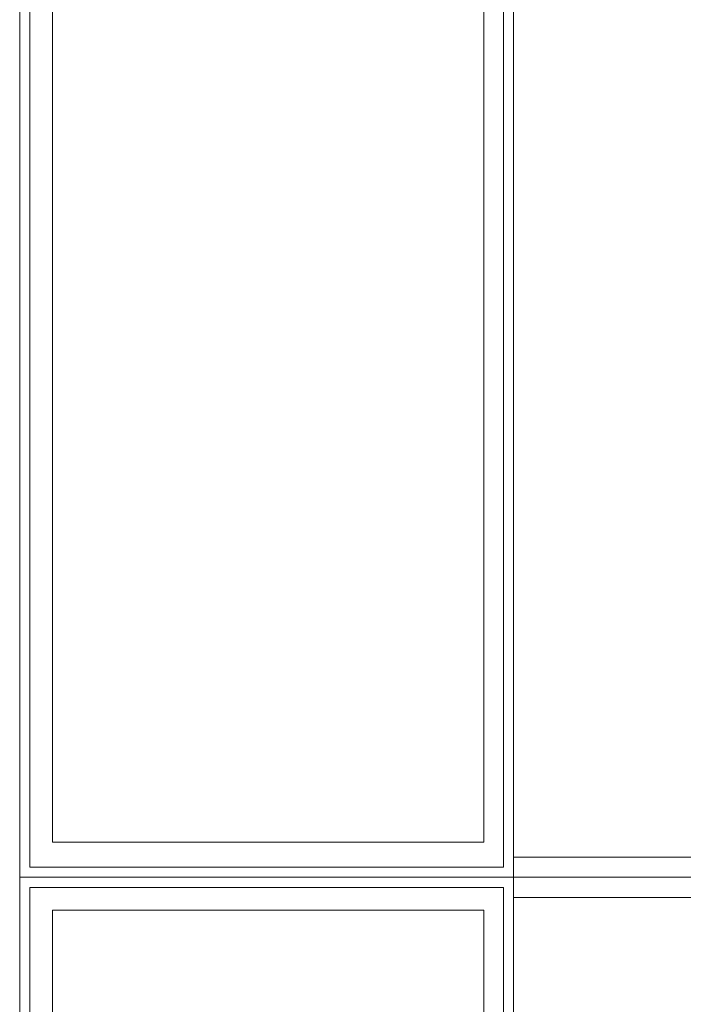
# Model space of a CAD drawing. Header units: millimetres. Extents: x -59761 to 112741, y -57975 to 46221.
# Tile 368 of 421: x 76296 to 76955, y -15400 to -14423. Entities that reach past the tile are written whole.
import ezdxf

# ---------------------------------------------------------------- set-up
doc = ezdxf.new("R2010")
doc.units = ezdxf.units.MM
doc.linetypes.add('Wipeout_Contour', pattern=[1000, 0, -1000])
doc.layers.add('Интерьер - конструкции мебели', color=7, linetype='Continuous')

msp = doc.modelspace()

# ---------------------------------------------------------------- linework, layer by layer
at = {"layer": 'Интерьер - конструкции мебели', "color": 7, "linetype": 'Continuous', "lineweight": 5}
for points in [[(76328.52, -14152.49), (76756.91, -14152.49), (76756.91, -15239.47), (76328.52, -15239.47)], [(76328.52, -15306.96), (76756.91, -15306.96), (76756.91, -16393.96), (76328.52, -16393.96)]]:
    msp.add_lwpolyline(points, close=True, dxfattribs=at)

# ---------------------------------------------------------------- wipeouts: each hides what was drawn before it
at = {"color": 254, "linetype": 'Wipeout_Contour', "lineweight": 0, "ltscale": 7655667.408023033}
msp.add_wipeout([(76305.95, -15284.35), (76295.95, -15274.35), (76295.95, -15284.35)], dxfattribs=at).dxf.layer = 'Интерьер - конструкции мебели'
at = {"color": 254, "linetype": 'Wipeout_Contour', "lineweight": 0, "ltscale": 7657107.161839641}
msp.add_wipeout([(76776.26, -15284.35), (76786.26, -15284.35), (76786.26, -15274.35)], dxfattribs=at).dxf.layer = 'Интерьер - конструкции мебели'

# ---------------------------------------------------------------- next in the draw order: wipeouts: each hides what was drawn before it
at = {"color": 254, "linetype": 'Wipeout_Contour', "lineweight": 0, "ltscale": 7657096.924478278}
msp.add_wipeout([(76776.26, -15284.35), (76786.26, -15274.35), (76776.26, -15274.35)], dxfattribs=at).dxf.layer = 'Интерьер - конструкции мебели'

# ---------------------------------------------------------------- next in the draw order: linework, layer by layer
at = {"layer": 'Интерьер - конструкции мебели', "color": 7, "linetype": 'Continuous', "lineweight": 15, "flags": 128}
msp.add_lwpolyline([(76786.26, -15274.35), (76786.26, -15284.35)], dxfattribs=at)

# ---------------------------------------------------------------- next in the draw order: wipeouts: each hides what was drawn before it
at = {"color": 254, "linetype": 'Wipeout_Contour', "lineweight": 0, "ltscale": 10208515.51282905}
msp.add_wipeout([(76305.95, -15284.35), (76776.26, -15284.35), (76776.26, -15274.35), (76305.95, -15274.35)], dxfattribs=at).dxf.layer = 'Интерьер - конструкции мебели'

# ---------------------------------------------------------------- next in the draw order: wipeouts: each hides what was drawn before it
at = {"color": 254, "linetype": 'Wipeout_Contour', "lineweight": 0, "ltscale": 7655675.044156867}
msp.add_wipeout([(76305.95, -15274.35), (76295.95, -15274.35), (76305.95, -15284.35)], dxfattribs=at).dxf.layer = 'Интерьер - конструкции мебели'

# ---------------------------------------------------------------- next in the draw order: linework, layer by layer
at = {"layer": 'Интерьер - конструкции мебели', "color": 7, "linetype": 'Continuous', "lineweight": 15, "flags": 128}
for points in [[(76295.95, -15274.35), (76295.95, -15284.35)], [(76776.26, -15274.35), (76305.95, -15274.35)], [(76305.95, -15284.35), (76776.26, -15284.35)]]:
    msp.add_lwpolyline(points, dxfattribs=at)

# ---------------------------------------------------------------- next in the draw order: wipeouts: each hides what was drawn before it
at = {"color": 254, "linetype": 'Wipeout_Contour', "lineweight": 0, "ltscale": 10209196.92497711}
msp.add_wipeout([(76776.26, -14129.88), (76776.26, -15274.35), (76786.26, -15274.35), (76786.26, -14129.88)], dxfattribs=at).dxf.layer = 'Интерьер - конструкции мебели'
at = {"color": 254, "linetype": 'Wipeout_Contour', "lineweight": 0, "ltscale": 10207832.79896457}
msp.add_wipeout([(76305.95, -16418.83), (76305.95, -15284.35), (76295.95, -15284.35), (76295.95, -16418.83)], dxfattribs=at).dxf.layer = 'Интерьер - конструкции мебели'
at = {"color": 254, "linetype": 'Wipeout_Contour', "lineweight": 0, "ltscale": 10209740.50438608}
msp.add_wipeout([(76776.26, -15284.35), (76776.26, -16418.83), (76786.26, -16418.83), (76786.26, -15284.35)], dxfattribs=at).dxf.layer = 'Интерьер - конструкции мебели'

# ---------------------------------------------------------------- next in the draw order: linework, layer by layer
at = {"layer": 'Интерьер - конструкции мебели', "color": 7, "linetype": 'Continuous', "lineweight": 15, "flags": 128}
for points in [[(76776.26, -14129.88), (76776.26, -15264.35)], [(76786.26, -15274.35), (76786.26, -14129.88)], [(76295.95, -15284.35), (76295.95, -16418.83)], [(76305.95, -16418.83), (76305.95, -15284.35)], [(76776.26, -15284.35), (76776.26, -16418.83)], [(76786.26, -16428.83), (76786.26, -15284.35)]]:
    msp.add_lwpolyline(points, dxfattribs=at)
for points in [[(76786.26, -14139.89), (76786.26, -15254.35), (77286.26, -15254.35), (77286.26, -14139.89)], [(76786.26, -15294.35), (76786.26, -16408.82), (77286.26, -16408.82), (77286.26, -15294.35)]]:
    msp.add_lwpolyline(points, close=True, dxfattribs=at)

# ---------------------------------------------------------------- next in the draw order: wipeouts: each hides what was drawn before it
at = {"color": 254, "linetype": 'Wipeout_Contour', "lineweight": 0, "ltscale": 10208510.78349831}
msp.add_wipeout([(76786.26, -15264.35), (76295.95, -15264.35), (76295.95, -15274.35), (76786.26, -15274.35)], dxfattribs=at).dxf.layer = 'Интерьер - конструкции мебели'

# ---------------------------------------------------------------- next in the draw order: linework, layer by layer
at = {"layer": 'Интерьер - конструкции мебели', "color": 7, "linetype": 'Continuous', "lineweight": 5}
for points in [[(76786.26, -14119.89), (77276.51, -14119.89), (77276.51, -15274.35), (76786.26, -15274.35)], [(76786.26, -15274.35), (77276.51, -15274.35), (77276.51, -16428.83), (76786.26, -16428.83)]]:
    msp.add_lwpolyline(points, close=True, dxfattribs=at)
at = {"layer": 'Интерьер - конструкции мебели', "color": 7, "linetype": 'Continuous', "lineweight": 15, "flags": 128}
for points in [[(76776.26, -15264.35), (76305.95, -15264.35)], [(76295.95, -15274.35), (76786.26, -15274.35)]]:
    msp.add_lwpolyline(points, dxfattribs=at)

# ---------------------------------------------------------------- next in the draw order: wipeouts: each hides what was drawn before it
at = {"color": 254, "linetype": 'Wipeout_Contour', "lineweight": 0, "ltscale": 10207289.11796256}
msp.add_wipeout([(76295.95, -14129.88), (76295.95, -15274.35), (76305.95, -15274.35), (76305.95, -14129.88)], dxfattribs=at).dxf.layer = 'Интерьер - конструкции мебели'

# ---------------------------------------------------------------- next in the draw order: linework, layer by layer
at = {"layer": 'Интерьер - конструкции мебели', "color": 7, "linetype": 'Continuous', "lineweight": 5}
for points in [[(76295.95, -14119.89), (76786.26, -14119.89), (76786.26, -15274.35), (76295.95, -15274.35)], [(76295.95, -15274.35), (76786.26, -15274.35), (76786.26, -16428.83), (76295.95, -16428.83)]]:
    msp.add_lwpolyline(points, close=True, dxfattribs=at)
at = {"layer": 'Интерьер - конструкции мебели', "color": 7, "linetype": 'Continuous', "lineweight": 15, "flags": 128}
for points in [[(76295.95, -14129.88), (76295.95, -15274.35)], [(76305.95, -15264.35), (76305.95, -14129.88)]]:
    msp.add_lwpolyline(points, dxfattribs=at)

doc.saveas('drawing.dxf')
